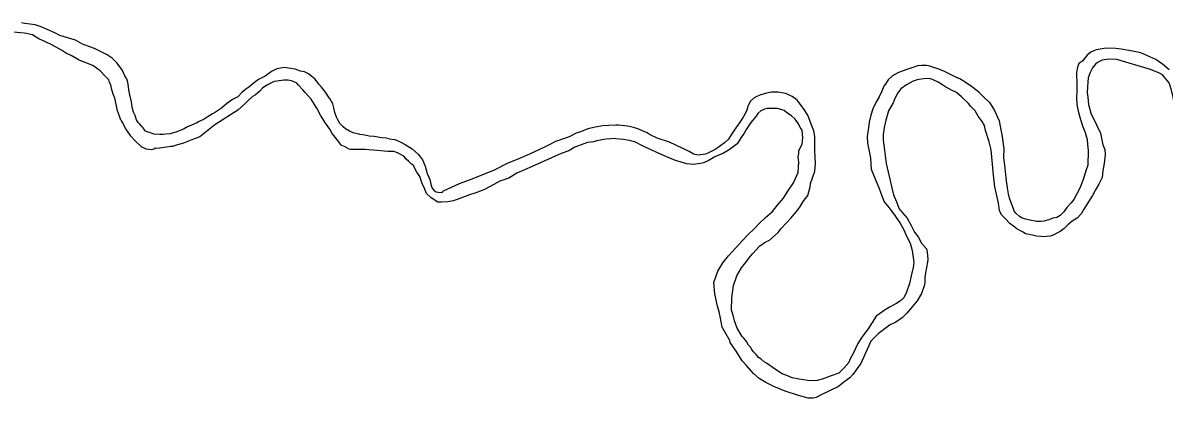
# Model space of a CAD drawing. Extents: x 1374139 to 1377472, y 1168351 to 1170484.
# Drawn here: x 1374396 to 1374435.57, y 1169666.19 to 1169679.19 of the extents above; entities that cross this region are included whole.
import ezdxf

# ---------------------------------------------------------------- set-up
doc = ezdxf.new("R2010")
doc.units = 0
doc.layers.add('Default', color=7, linetype='Continuous')

msp = doc.modelspace()

# ---------------------------------------------------------------- linework, layer by layer
at = {"layer": 'Default'}
for points in [[(1374399.589, 1169677.269), (1374399.538, 1169677.356), (1374399.449, 1169677.546), (1374399.369, 1169677.657), (1374399.26, 1169677.808), (1374399.091, 1169677.969), (1374398.922, 1169678.09), (1374398.782, 1169678.161), (1374398.672, 1169678.211), (1374398.483, 1169678.302), (1374398.064, 1169678.454), (1374397.825, 1169678.596), (1374397.286, 1169678.758), (1374397.107, 1169678.849), (1374396.838, 1169678.96), (1374396.638, 1169679.051), (1374396.429, 1169679.122), (1374396.249, 1169679.143), (1374396.069, 1169679.174), (1374395.949, 1169679.194)], [(1374399.399, 1169675.827), (1374399.39, 1169675.852), (1374399.351, 1169675.962), (1374399.282, 1169676.143), (1374399.243, 1169676.324), (1374399.184, 1169676.585), (1374399.135, 1169676.725), (1374399.076, 1169676.916), (1374399.046, 1169677.047), (1374399.007, 1169677.127), (1374398.977, 1169677.217), (1374398.868, 1169677.338), (1374398.679, 1169677.529), (1374398.43, 1169677.711), (1374397.952, 1169677.903), (1374397.673, 1169678.065), (1374397.513, 1169678.136), (1374397.334, 1169678.247), (1374397.005, 1169678.438), (1374396.786, 1169678.539), (1374396.556, 1169678.641), (1374396.337, 1169678.782), (1374396.058, 1169678.833), (1374395.648, 1169678.875)], [(1374435.74, 1169677.564), (1374435.505, 1169677.759), (1374435.281, 1169677.924), (1374434.755, 1169678.161), (1374434.464, 1169678.214), (1374434.082, 1169678.284), (1374433.891, 1169678.3), (1374433.661, 1169678.314), (1374433.491, 1169678.31), (1374433.212, 1169678.262), (1374433.024, 1169678.177), (1374432.897, 1169678.074), (1374432.79, 1169677.951), (1374432.742, 1169677.879), (1374432.604, 1169677.785), (1374432.567, 1169677.664), (1374432.522, 1169677.472), (1374432.543, 1169677.032), (1374432.538, 1169676.821), (1374432.523, 1169676.61), (1374432.539, 1169676.369), (1374432.585, 1169676.13), (1374432.662, 1169675.841), (1374432.737, 1169675.622), (1374432.823, 1169675.394), (1374432.899, 1169675.155), (1374432.913, 1169674.974), (1374432.928, 1169674.774), (1374432.933, 1169674.574), (1374432.926, 1169674.453), (1374432.921, 1169674.262), (1374432.865, 1169674.1), (1374432.819, 1169673.949), (1374432.744, 1169673.736), (1374432.641, 1169673.463), (1374432.555, 1169673.29), (1374432.44, 1169673.077), (1374432.343, 1169672.954), (1374432.197, 1169672.8), (1374432.091, 1169672.646), (1374431.964, 1169672.523), (1374431.846, 1169672.45), (1374431.706, 1169672.426), (1374431.567, 1169672.372), (1374431.398, 1169672.328), (1374431.289, 1169672.315), (1374431.149, 1169672.311), (1374430.908, 1169672.356), (1374430.767, 1169672.392), (1374430.646, 1169672.429), (1374430.554, 1169672.487), (1374430.422, 1169672.604), (1374430.37, 1169672.673), (1374430.338, 1169672.752), (1374430.284, 1169672.901)], [(1374436.174, 1169675.388), (1374435.908, 1169676.405), (1374435.883, 1169676.625), (1374435.827, 1169676.864), (1374435.741, 1169677.113), (1374435.514, 1169677.388), (1374435.402, 1169677.455), (1374435.099, 1169677.578), (1374433.921, 1169677.919), (1374433.65, 1169677.932), (1374433.421, 1169677.897), (1374433.253, 1169677.822), (1374433.185, 1169677.76), (1374433.088, 1169677.637), (1374433.002, 1169677.475), (1374432.936, 1169677.292), (1374432.92, 1169677.141), (1374432.914, 1169676.981), (1374432.899, 1169676.78), (1374432.923, 1169676.62), (1374432.949, 1169676.36), (1374433.037, 1169676.031)], [(1374408.694, 1169675.174), (1374408.59, 1169675.195), (1374408.45, 1169675.215), (1374408.18, 1169675.257), (1374408.011, 1169675.267), (1374407.851, 1169675.298), (1374407.681, 1169675.329), (1374407.661, 1169675.339), (1374407.591, 1169675.349), (1374407.452, 1169675.38), (1374407.322, 1169675.44), (1374407.183, 1169675.521), (1374407.103, 1169675.592), (1374406.994, 1169675.702), (1374406.914, 1169675.833), (1374406.875, 1169675.923), (1374406.816, 1169676.084), (1374406.786, 1169676.255), (1374406.747, 1169676.385), (1374406.648, 1169676.546), (1374406.598, 1169676.636), (1374406.509, 1169676.757), (1374406.45, 1169676.848), (1374406.35, 1169676.968), (1374406.261, 1169677.069), (1374406.171, 1169677.2), (1374406.122, 1169677.26), (1374405.972, 1169677.371), (1374405.903, 1169677.431), (1374405.763, 1169677.492), (1374405.623, 1169677.523), (1374405.434, 1169677.584), (1374405.054, 1169677.645), (1374404.934, 1169677.626), (1374404.804, 1169677.596), (1374404.624, 1169677.506), (1374404.404, 1169677.347), (1374404.173, 1169677.227), (1374404.073, 1169677.158), (1374403.973, 1169677.078), (1374403.832, 1169676.968), (1374403.762, 1169676.918), (1374403.602, 1169676.798), (1374403.451, 1169676.629), (1374403.271, 1169676.539), (1374403.06, 1169676.389), (1374402.889, 1169676.24), (1374402.679, 1169676.1), (1374402.579, 1169676.04), (1374402.388, 1169675.931), (1374402.288, 1169675.861), (1374402.088, 1169675.761), (1374402.028, 1169675.732), (1374401.847, 1169675.652), (1374401.707, 1169675.592), (1374401.567, 1169675.513), (1374401.337, 1169675.413), (1374401.227, 1169675.384), (1374401.107, 1169675.354), (1374400.957, 1169675.335), (1374400.847, 1169675.325), (1374400.747, 1169675.325), (1374400.547, 1169675.336), (1374400.517, 1169675.346), (1374400.447, 1169675.377), (1374400.387, 1169675.397), (1374400.338, 1169675.407), (1374400.248, 1169675.438), (1374400.238, 1169675.448), (1374400.168, 1169675.558), (1374400.139, 1169675.588), (1374400.059, 1169675.679), (1374399.999, 1169675.739), (1374399.97, 1169675.78), (1374399.94, 1169675.83), (1374399.92, 1169675.9), (1374399.891, 1169675.98), (1374399.831, 1169676.101)], [(1374427.044, 1169677.713), (1374426.918, 1169677.67), (1374426.648, 1169677.58), (1374426.351, 1169677.472), (1374426.144, 1169677.364), (1374426, 1169677.22), (1374425.889, 1169677.054)], [(1374427.044, 1169677.713), (1374427.152, 1169677.724), (1374427.323, 1169677.724), (1374427.44, 1169677.706), (1374427.521, 1169677.67), (1374427.71, 1169677.616), (1374427.917, 1169677.535), (1374428.124, 1169677.427), (1374428.403, 1169677.292)], [(1374399.589, 1169677.269), (1374399.617, 1169677.184), (1374399.635, 1169677.067), (1374399.662, 1169676.878), (1374399.699, 1169676.702)], [(1374416.543, 1169675.183), (1374416.223, 1169675.165), (1374416.083, 1169675.146), (1374415.893, 1169675.106), (1374415.783, 1169675.077), (1374415.573, 1169675.047), (1374415.453, 1169675.008), (1374415.353, 1169674.968), (1374415.133, 1169674.889), (1374414.923, 1169674.759), (1374414.662, 1169674.67), (1374413.651, 1169674.213), (1374413.12, 1169673.984), (1374412.85, 1169673.815), (1374412.539, 1169673.705), (1374412.329, 1169673.596), (1374412.008, 1169673.417), (1374411.698, 1169673.308), (1374411.488, 1169673.238), (1374411.298, 1169673.169), (1374411.058, 1169673.079), (1374410.917, 1169673.03), (1374410.727, 1169672.99), (1374410.518, 1169672.981), (1374410.388, 1169672.982), (1374410.149, 1169673.133), (1374410.139, 1169673.143), (1374409.989, 1169673.284), (1374409.97, 1169673.344), (1374409.911, 1169673.495), (1374409.851, 1169673.596), (1374409.762, 1169673.867), (1374409.663, 1169674.027), (1374409.525, 1169674.259), (1374409.465, 1169674.309), (1374409.385, 1169674.39), (1374409.286, 1169674.47), (1374409.206, 1169674.571), (1374408.987, 1169674.692), (1374408.857, 1169674.743), (1374408.648, 1169674.743), (1374408.158, 1169674.785), (1374407.988, 1169674.796), (1374407.869, 1169674.806), (1374407.639, 1169674.807), (1374407.359, 1169674.808), (1374407.309, 1169674.819), (1374407.15, 1169674.91), (1374407.03, 1169674.96), (1374406.951, 1169675.071), (1374406.821, 1169675.232), (1374406.722, 1169675.362), (1374406.643, 1169675.513), (1374406.494, 1169675.724), (1374406.316, 1169675.996), (1374406.187, 1169676.237), (1374406.048, 1169676.458), (1374405.998, 1169676.548), (1374405.899, 1169676.659), (1374405.79, 1169676.78), (1374405.71, 1169676.87), (1374405.561, 1169677.031), (1374405.492, 1169677.102), (1374405.352, 1169677.173), (1374405.192, 1169677.203), (1374405.042, 1169677.204), (1374404.802, 1169677.175), (1374404.712, 1169677.165), (1374404.552, 1169677.086), (1374404.462, 1169677.036), (1374404.312, 1169676.936), (1374404.211, 1169676.826), (1374404.061, 1169676.706), (1374403.961, 1169676.647), (1374403.8, 1169676.497), (1374403.69, 1169676.387), (1374403.449, 1169676.167), (1374402.657, 1169675.659), (1374402.135, 1169675.25), (1374401.915, 1169675.17), (1374401.565, 1169675.031), (1374401.365, 1169674.972), (1374401.184, 1169674.913), (1374401.135, 1169674.913), (1374400.975, 1169674.893), (1374400.735, 1169674.854), (1374400.585, 1169674.845), (1374400.556, 1169674.84)], [(1374433.037, 1169676.031), (1374433.132, 1169675.853), (1374433.226, 1169675.665), (1374433.363, 1169675.377), (1374433.398, 1169675.197), (1374433.444, 1169674.968), (1374433.508, 1169674.809), (1374433.522, 1169674.639), (1374433.49, 1169674.317), (1374433.436, 1169674.075), (1374433.412, 1169673.833), (1374433.307, 1169673.6), (1374433.192, 1169673.407), (1374433.087, 1169673.213), (1374432.779, 1169672.734), (1374432.692, 1169672.581), (1374432.546, 1169672.427), (1374432.379, 1169672.323), (1374432.222, 1169672.198), (1374432.095, 1169672.075), (1374431.957, 1169671.971), (1374431.849, 1169671.908), (1374431.72, 1169671.844), (1374431.612, 1169671.802), (1374431.492, 1169671.789), (1374431.402, 1169671.786), (1374431.292, 1169671.793), (1374431.141, 1169671.8), (1374431.001, 1169671.836), (1374430.759, 1169671.89), (1374430.678, 1169671.938), (1374430.536, 1169672.015), (1374430.455, 1169672.063), (1374430.343, 1169672.151), (1374430.211, 1169672.238), (1374430.077, 1169672.395), (1374429.923, 1169672.541), (1374429.859, 1169672.69), (1374429.823, 1169672.95), (1374429.755, 1169673.259), (1374429.699, 1169673.509), (1374429.649, 1169673.919), (1374429.567, 1169674.799), (1374429.501, 1169675.068), (1374429.371, 1169675.466), (1374429.337, 1169675.636), (1374429.253, 1169675.774), (1374429.119, 1169675.962), (1374429.014, 1169676.15), (1374428.87, 1169676.296), (1374428.778, 1169676.404), (1374428.542, 1169676.629), (1374428.368, 1169676.785), (1374428.196, 1169676.861), (1374427.963, 1169676.986), (1374427.892, 1169677.034), (1374427.729, 1169677.14), (1374427.537, 1169677.236), (1374427.416, 1169677.263), (1374427.226, 1169677.258), (1374427.077, 1169677.234), (1374427.007, 1169677.222), (1374426.868, 1169677.169), (1374426.631, 1169677.052), (1374426.435, 1169676.907), (1374426.338, 1169676.774), (1374426.233, 1169676.571), (1374426.177, 1169676.419), (1374426.014, 1169676.144), (1374425.922, 1169675.82), (1374425.858, 1169675.568), (1374425.824, 1169675.326), (1374425.829, 1169675.126), (1374425.867, 1169674.786), (1374425.929, 1169674.326), (1374425.996, 1169674.017), (1374426.052, 1169673.777), (1374426.118, 1169673.528), (1374426.185, 1169673.239), (1374426.292, 1169672.991), (1374426.377, 1169672.752), (1374426.491, 1169672.615), (1374426.655, 1169672.428), (1374426.792, 1169672.171), (1374426.917, 1169671.943), (1374427.042, 1169671.776), (1374427.157, 1169671.558), (1374427.322, 1169671.362), (1374427.345, 1169671.252), (1374427.37, 1169671.012), (1374427.363, 1169670.901), (1374427.328, 1169670.72), (1374427.292, 1169670.538), (1374427.266, 1169670.377), (1374427.27, 1169670.207), (1374427.253, 1169670.116), (1374427.15, 1169669.813), (1374427.006, 1169669.558), (1374426.773, 1169669.291), (1374426.647, 1169669.138), (1374426.481, 1169668.973)], [(1374429.143, 1169676.79), (1374429.087, 1169676.844), (1374428.893, 1169676.989), (1374428.7, 1169677.115), (1374428.487, 1169677.25), (1374428.403, 1169677.292)], [(1374422.125, 1169667.157), (1374421.781, 1169667.403), (1374421.702, 1169667.453), (1374421.592, 1169667.544), (1374421.503, 1169667.604), (1374421.423, 1169667.705), (1374421.324, 1169667.795), (1374421.274, 1169667.876), (1374421.225, 1169667.956), (1374421.155, 1169668.027), (1374421.086, 1169668.157), (1374420.996, 1169668.268), (1374420.937, 1169668.328), (1374420.758, 1169668.62), (1374420.669, 1169668.871), (1374420.63, 1169669.072), (1374420.571, 1169669.242), (1374420.583, 1169669.673), (1374420.635, 1169670.094), (1374420.757, 1169670.425), (1374420.918, 1169670.705), (1374421.039, 1169670.865), (1374421.22, 1169671.115), (1374421.31, 1169671.205), (1374421.541, 1169671.455), (1374421.732, 1169671.594), (1374421.882, 1169671.664), (1374422.183, 1169671.933), (1374422.294, 1169672.073), (1374422.464, 1169672.253), (1374422.625, 1169672.423), (1374422.816, 1169672.653), (1374422.937, 1169672.813), (1374423.057, 1169673.003), (1374423.208, 1169673.213), (1374423.29, 1169673.514), (1374423.31, 1169673.634), (1374423.452, 1169674.054), (1374423.483, 1169674.325), (1374423.456, 1169674.766), (1374423.458, 1169675.258), (1374423.419, 1169675.448), (1374423.33, 1169675.689), (1374423.212, 1169675.991), (1374423.063, 1169676.232), (1374422.845, 1169676.514), (1374422.675, 1169676.645), (1374422.456, 1169676.746), (1374422.176, 1169676.797), (1374421.957, 1169676.788), (1374421.777, 1169676.758), (1374421.586, 1169676.699), (1374421.466, 1169676.649), (1374421.356, 1169676.599), (1374421.216, 1169676.47), (1374421.135, 1169676.299), (1374421.084, 1169676.139), (1374420.973, 1169675.929), (1374420.812, 1169675.679), (1374420.712, 1169675.559), (1374420.561, 1169675.309), (1374420.46, 1169675.169), (1374420.319, 1169675.039), (1374420.199, 1169674.949), (1374420.099, 1169674.88), (1374419.999, 1169674.81), (1374419.888, 1169674.75), (1374419.818, 1169674.71), (1374419.768, 1169674.69), (1374419.668, 1169674.641), (1374419.508, 1169674.621), (1374419.428, 1169674.611), (1374419.368, 1169674.622), (1374419.298, 1169674.632), (1374419.239, 1169674.652), (1374419.099, 1169674.733), (1374418.421, 1169675.057), (1374417.992, 1169675.199), (1374417.743, 1169675.31), (1374417.643, 1169675.38), (1374417.324, 1169675.522), (1374417.165, 1169675.573), (1374416.965, 1169675.614), (1374416.645, 1169675.645), (1374416.562, 1169675.645)], [(1374425.889, 1169677.054), (1374425.852, 1169677.002), (1374425.777, 1169676.83), (1374425.682, 1169676.627), (1374425.576, 1169676.434), (1374425.472, 1169676.21), (1374425.397, 1169675.998), (1374425.343, 1169675.756), (1374425.326, 1169675.645), (1374425.3, 1169675.484), (1374425.275, 1169675.262), (1374425.281, 1169675.032), (1374425.315, 1169674.852), (1374425.327, 1169674.802), (1374425.384, 1169674.503), (1374425.413, 1169674.122), (1374425.69, 1169673.457), (1374425.744, 1169673.298), (1374425.861, 1169672.99), (1374426.037, 1169672.784), (1374426.233, 1169672.518), (1374426.43, 1169672.232), (1374426.545, 1169672.024), (1374426.641, 1169671.786), (1374426.757, 1169671.558), (1374426.833, 1169671.309), (1374426.883, 1169670.909), (1374426.868, 1169670.718), (1374426.795, 1169670.435), (1374426.741, 1169670.163), (1374426.639, 1169669.86), (1374426.544, 1169669.667), (1374426.426, 1169669.563), (1374426.269, 1169669.459), (1374426.071, 1169669.354), (1374425.894, 1169669.249), (1374425.579, 1169669.03), (1374425.31, 1169668.592), (1374425.087, 1169668.306), (1374424.942, 1169668.091), (1374424.867, 1169667.909), (1374424.81, 1169667.787), (1374424.666, 1169667.533), (1374424.639, 1169667.422), (1374424.464, 1169667.226), (1374424.288, 1169667.061), (1374424.02, 1169666.964), (1374423.713, 1169666.846), (1374423.534, 1169666.802), (1374423.304, 1169666.796), (1374423.214, 1169666.804), (1374422.913, 1169666.846), (1374422.671, 1169666.9), (1374422.489, 1169666.976), (1374422.328, 1169667.032), (1374422.125, 1169667.157)], [(1374429.143, 1169676.79), (1374429.303, 1169676.635), (1374429.51, 1169676.437), (1374429.591, 1169676.302), (1374429.69, 1169676.158), (1374429.851, 1169675.804)], [(1374399.831, 1169676.101), (1374399.792, 1169676.272), (1374399.763, 1169676.462), (1374399.714, 1169676.653), (1374399.699, 1169676.702)], [(1374426.481, 1169668.973), (1374426.264, 1169668.827), (1374426.047, 1169668.721), (1374425.792, 1169668.524), (1374425.664, 1169668.431), (1374425.401, 1169668.163), (1374425.05, 1169667.392), (1374424.924, 1169667.218), (1374424.779, 1169667.014), (1374424.672, 1169666.891), (1374424.465, 1169666.745), (1374424.279, 1169666.6), (1374423.656, 1169666.293), (1374423.508, 1169666.219), (1374423.399, 1169666.196), (1374423.229, 1169666.192), (1374422.887, 1169666.284), (1374422.433, 1169666.433), (1374422.039, 1169666.593), (1374421.755, 1169666.736), (1374421.522, 1169666.871), (1374421.328, 1169667.047), (1374421.071, 1169667.331), (1374420.937, 1169667.488), (1374420.749, 1169667.784), (1374420.521, 1169668.12), (1374420.509, 1169668.19), (1374420.332, 1169668.486), (1374420.238, 1169668.654), (1374420.19, 1169668.964), (1374420.135, 1169669.183), (1374420.08, 1169669.382), (1374419.989, 1169669.811), (1374419.96, 1169670.202), (1374420.09, 1169670.586), (1374420.263, 1169670.882), (1374420.467, 1169671.118), (1374420.73, 1169671.415), (1374420.944, 1169671.651), (1374421.119, 1169671.836), (1374421.364, 1169672.073), (1374421.529, 1169672.248), (1374421.744, 1169672.454), (1374421.989, 1169672.661), (1374422.154, 1169672.866), (1374422.368, 1169673.122), (1374422.493, 1169673.326), (1374422.715, 1169673.652), (1374422.876, 1169674.008), (1374422.897, 1169674.369), (1374422.883, 1169674.55), (1374422.9, 1169674.67), (1374422.907, 1169674.771), (1374423.012, 1169674.994), (1374423.036, 1169675.216), (1374423.02, 1169675.476), (1374422.947, 1169675.574), (1374422.894, 1169675.693), (1374422.77, 1169675.861), (1374422.648, 1169675.968), (1374422.525, 1169676.055), (1374422.393, 1169676.162), (1374422.211, 1169676.218), (1374422.141, 1169676.226), (1374421.801, 1169676.227), (1374421.712, 1169676.205), (1374421.583, 1169676.142), (1374421.475, 1169676.059), (1374421.417, 1169675.967), (1374421.291, 1169675.813), (1374421.214, 1169675.711), (1374421.098, 1169675.538), (1374421.002, 1169675.375), (1374420.906, 1169675.222), (1374420.761, 1169675.007), (1374420.486, 1169674.8), (1374420.289, 1169674.684), (1374419.992, 1169674.556), (1374419.756, 1169674.41), (1374419.597, 1169674.346), (1374419.498, 1169674.323), (1374419.249, 1169674.287), (1374419.018, 1169674.311), (1374418.625, 1169674.421), (1374418.433, 1169674.507), (1374418.292, 1169674.564), (1374417.958, 1169674.716), (1374417.503, 1169674.925), (1374417.19, 1169675.086)], [(1374399.399, 1169675.827), (1374399.473, 1169675.699), (1374399.563, 1169675.528), (1374399.716, 1169675.294), (1374399.914, 1169675.087), (1374400.103, 1169674.907), (1374400.265, 1169674.826), (1374400.472, 1169674.808), (1374400.585, 1169674.845)], [(1374416.562, 1169675.645), (1374416.319, 1169675.641), (1374416.094, 1169675.632), (1374415.905, 1169675.587), (1374415.635, 1169675.533), (1374415.496, 1169675.483)], [(1374430.284, 1169672.901), (1374430.209, 1169673.12), (1374430.165, 1169673.27), (1374430.13, 1169673.479), (1374430.104, 1169673.719), (1374430.066, 1169674.04), (1374430.041, 1169674.26), (1374430.014, 1169674.52), (1374430.017, 1169674.831), (1374429.98, 1169675.081), (1374429.954, 1169675.331), (1374429.92, 1169675.49), (1374429.853, 1169675.8), (1374429.851, 1169675.804)], [(1374408.694, 1169675.174), (1374408.898, 1169675.15), (1374409.06, 1169675.087), (1374409.258, 1169674.979), (1374409.492, 1169674.826), (1374409.717, 1169674.637), (1374409.852, 1169674.448), (1374409.951, 1169674.232), (1374410.014, 1169673.971), (1374410.104, 1169673.764), (1374410.149, 1169673.557), (1374410.194, 1169673.467), (1374410.257, 1169673.386), (1374410.329, 1169673.341), (1374410.392, 1169673.323), (1374410.5, 1169673.314), (1374410.545, 1169673.332), (1374410.569, 1169673.366)], [(1374415.496, 1169675.483), (1374415.486, 1169675.479), (1374415.295, 1169675.41), (1374415.185, 1169675.37), (1374414.935, 1169675.24), (1374414.705, 1169675.161), (1374414.464, 1169675.082), (1374414.244, 1169674.972), (1374414.084, 1169674.893), (1374413.563, 1169674.644), (1374413.133, 1169674.455), (1374412.812, 1169674.336), (1374412.341, 1169674.087)], [(1374416.543, 1169675.183), (1374416.679, 1169675.172), (1374416.823, 1169675.163), (1374417.021, 1169675.127), (1374417.19, 1169675.086)], [(1374412.341, 1169674.087), (1374411.561, 1169673.779), (1374411.13, 1169673.621), (1374410.569, 1169673.366)]]:
    msp.add_lwpolyline(points, dxfattribs=at)

doc.saveas('drawing.dxf')
